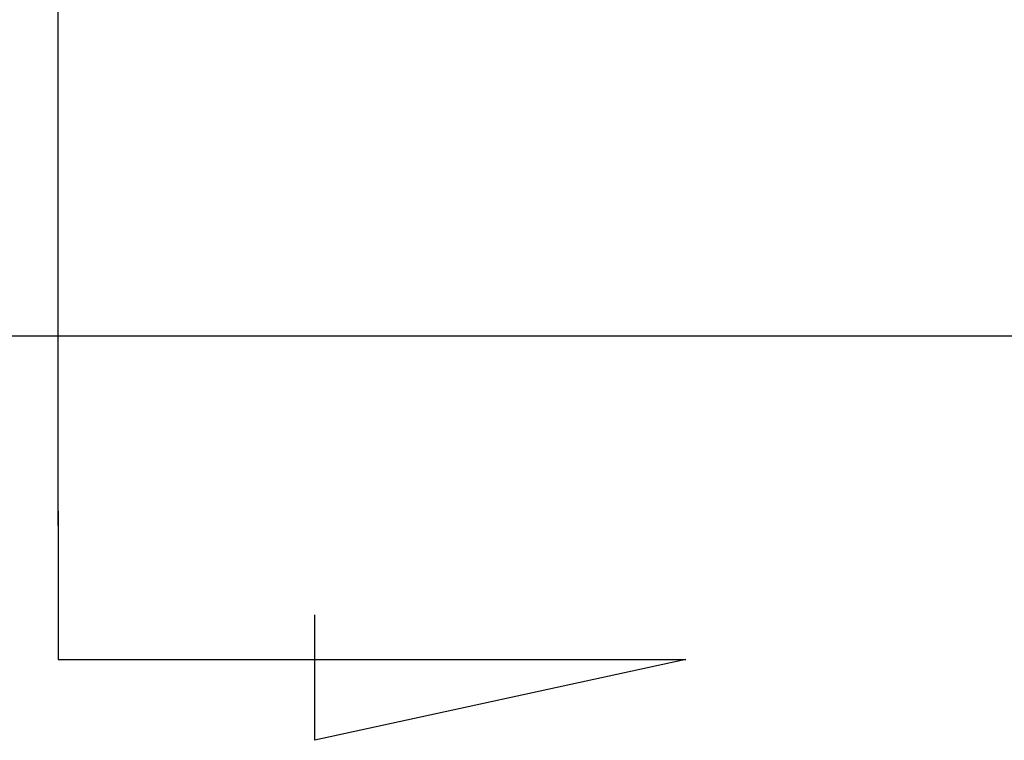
# Model space of a CAD drawing. Header units: millimetres. Extents: x -227 to 3135, y -1502 to 860.
# Tile 436 of 582: x 1241 to 1259, y -947 to -934. Entities that reach past the tile are written whole.
import ezdxf

# ---------------------------------------------------------------- set-up
doc = ezdxf.new("R2010")
doc.units = ezdxf.units.MM
doc.layers.add('2', color=7, linetype='CONTINUOUS', true_color=0xffffff)

msp = doc.modelspace()

# ---------------------------------------------------------------- linework, layer by layer
at = {"layer": '2'}
for p, q in [((1241.815, -943.068), (1241.815, -899.948)), ((1241.815, -942.818), (1241.815, -945.454)), ((1246.376, -946.888), (1246.376, -944.659)), ((1241.815, -945.454), (1252.963, -945.454)), ((1252.963, -945.454), (1246.376, -946.888))]:
    msp.add_line(p, q, dxfattribs=at)
at = {"layer": '2', "linetype": 'Continuous'}
msp.add_line((1543.514, -939.702), (1236.352, -939.702), dxfattribs=at)

doc.saveas('drawing.dxf')
